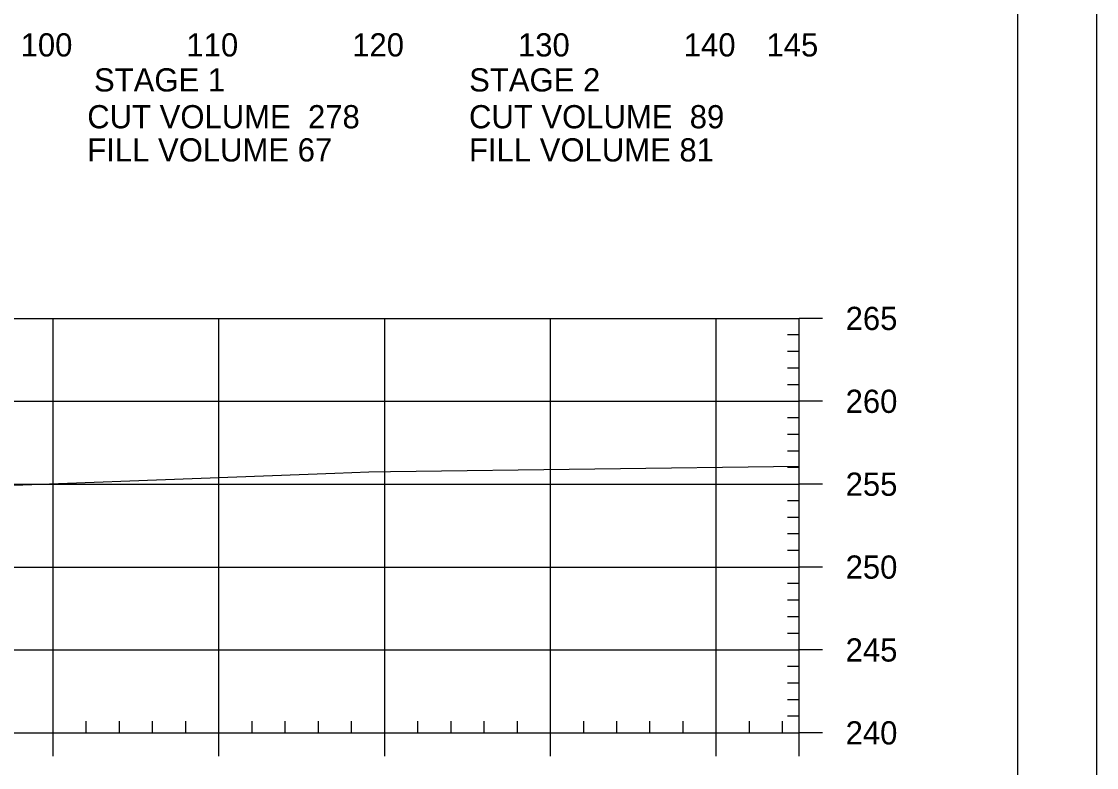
# Model space of a CAD drawing. Extents: x 1365647 to 1367999, y 387113 to 400173.
# Drawn here: x 1365992.2 to 1366057, y 395374.1 to 395419.1 of the extents above; entities that cross this region are included whole.
import ezdxf

# ---------------------------------------------------------------- set-up
doc = ezdxf.new("R2010")
doc.units = 0
for name, color, linetype in [('R_Axis', 7, 'Continuous'), ('R_Axis Annot', 7, 'Continuous'), ('R_Border', 7, 'Continuous'), ('R_Exist Surface', 7, 'Continuous'), ('R_Grid', 7, 'Continuous'), ('R_No Plot', 7, 'Continuous')]:
    doc.layers.add(name, color=color, linetype=linetype)

msp = doc.modelspace()

# ---------------------------------------------------------------- linework, layer by layer
at = {"layer": 'R_Axis'}
for p, q in [((1366039.095, 395376.223), (1366039.095, 395401.223)), ((1366040.495, 395401.223), (1366039.095, 395401.223)), ((1366039.095, 395400.223), (1366038.395, 395400.223)), ((1366039.095, 395399.223), (1366038.395, 395399.223)), ((1366039.095, 395398.223), (1366038.395, 395398.223)), ((1366039.095, 395397.223), (1366038.395, 395397.223)), ((1366040.495, 395396.223), (1366039.095, 395396.223)), ((1366039.095, 395395.223), (1366038.395, 395395.223)), ((1366039.095, 395394.223), (1366038.395, 395394.223)), ((1366039.095, 395393.223), (1366038.395, 395393.223)), ((1366039.095, 395392.223), (1366038.395, 395392.223)), ((1366040.495, 395391.223), (1366039.095, 395391.223)), ((1366039.095, 395390.223), (1366038.395, 395390.223)), ((1366039.095, 395389.223), (1366038.395, 395389.223)), ((1366039.095, 395388.223), (1366038.395, 395388.223)), ((1366039.095, 395387.223), (1366038.395, 395387.223)), ((1366040.495, 395386.223), (1366039.095, 395386.223)), ((1366039.095, 395385.223), (1366038.395, 395385.223)), ((1366039.095, 395384.223), (1366038.395, 395384.223)), ((1366039.095, 395383.223), (1366038.395, 395383.223)), ((1366039.095, 395382.223), (1366038.395, 395382.223)), ((1366040.495, 395381.223), (1366039.095, 395381.223)), ((1366039.095, 395380.223), (1366038.395, 395380.223)), ((1366039.095, 395379.223), (1366038.395, 395379.223)), ((1366039.095, 395378.223), (1366038.395, 395378.223)), ((1365996.095, 395376.223), (1365996.095, 395376.923)), ((1365998.095, 395376.223), (1365998.095, 395376.923)), ((1366000.095, 395376.223), (1366000.095, 395376.923)), ((1366002.095, 395376.223), (1366002.095, 395376.923)), ((1366006.095, 395376.223), (1366006.095, 395376.923)), ((1366008.095, 395376.223), (1366008.095, 395376.923)), ((1366010.095, 395376.223), (1366010.095, 395376.923)), ((1366012.095, 395376.223), (1366012.095, 395376.923)), ((1366016.095, 395376.223), (1366016.095, 395376.923)), ((1366018.095, 395376.223), (1366018.095, 395376.923)), ((1366020.095, 395376.223), (1366020.095, 395376.923)), ((1366022.095, 395376.223), (1366022.095, 395376.923)), ((1366026.095, 395376.223), (1366026.095, 395376.923)), ((1366028.095, 395376.223), (1366028.095, 395376.923)), ((1366030.095, 395376.223), (1366030.095, 395376.923)), ((1366032.095, 395376.223), (1366032.095, 395376.923)), ((1366036.095, 395376.223), (1366036.095, 395376.923)), ((1366038.095, 395376.223), (1366038.095, 395376.923)), ((1366039.095, 395377.223), (1366038.395, 395377.223)), ((1365749.095, 395376.223), (1366039.095, 395376.223)), ((1365994.095, 395374.823), (1365994.095, 395376.223)), ((1366004.095, 395374.823), (1366004.095, 395376.223)), ((1366014.095, 395374.823), (1366014.095, 395376.223)), ((1366024.095, 395374.823), (1366024.095, 395376.223)), ((1366034.095, 395374.823), (1366034.095, 395376.223)), ((1366039.095, 395374.823), (1366039.095, 395376.223)), ((1366040.495, 395376.223), (1366039.095, 395376.223))]:
    msp.add_line(p, q, dxfattribs=at)
at = {"layer": 'R_Border'}
msp.add_line((1366052.275, 395270.223), (1366052.275, 395475.683), dxfattribs=at)
at = {"layer": 'R_Exist Surface'}
msp.add_lwpolyline([(1365934.585, 395388.147), (1365944.442, 395389.487), (1365946.941, 395389.802), (1365959.489, 395390.225), (1365961.071, 395390.262), (1365965.272, 395390.376), (1365984.182, 395390.879), (1366011.08, 395391.891), (1366013.137, 395391.967), (1366014.434, 395391.985), (1366039.095, 395392.32)], dxfattribs=at)
at = {"layer": 'R_Grid'}
for p, q in [((1365749.095, 395401.223), (1366039.095, 395401.223)), ((1365994.095, 395376.223), (1365994.095, 395401.223)), ((1366004.095, 395376.223), (1366004.095, 395401.223)), ((1366014.095, 395376.223), (1366014.095, 395401.223)), ((1366024.095, 395376.223), (1366024.095, 395401.223)), ((1366034.095, 395376.223), (1366034.095, 395401.223)), ((1366039.095, 395376.223), (1366039.095, 395401.223)), ((1365749.095, 395396.223), (1366039.095, 395396.223)), ((1365749.095, 395391.223), (1366039.095, 395391.223)), ((1365749.095, 395386.223), (1366039.095, 395386.223)), ((1365749.095, 395381.223), (1366039.095, 395381.223)), ((1365749.095, 395376.223), (1366039.095, 395376.223))]:
    msp.add_line(p, q, dxfattribs=at)
at = {"layer": 'R_No Plot'}
msp.add_lwpolyline([(1365723.687, 395479.577), (1366057.027, 395479.577), (1366057.027, 395266.24), (1365723.687, 395266.24)], close=True, dxfattribs=at)

# ---------------------------------------------------------------- texts
at = {"layer": 'R_Axis Annot'}
for s, p in [('100', (1365992.133, 395417.023)), ('110', (1366002.133, 395417.023)), ('120', (1366012.133, 395417.023)), ('130', (1366022.133, 395417.023)), ('140', (1366032.133, 395417.023)), ('145', (1366037.121, 395417.023)), ('STAGE 1', (1365996.559, 395414.911)), ('STAGE 2', (1366019.187, 395414.911)), ('CUT VOLUME  278', (1365996.152, 395412.689)), ('CUT VOLUME  89', (1366019.178, 395412.689)), ('FILL VOLUME 67', (1365996.152, 395410.689)), ('FILL VOLUME 81', (1366019.178, 395410.689)), ('265', (1366041.895, 395400.523)), ('260', (1366041.895, 395395.523)), ('255', (1366041.895, 395390.523)), ('250', (1366041.895, 395385.523)), ('245', (1366041.895, 395380.523)), ('240', (1366041.895, 395375.523))]:
    msp.add_text(s, height=1.4, dxfattribs=at).set_placement(p)

doc.saveas('drawing.dxf')
